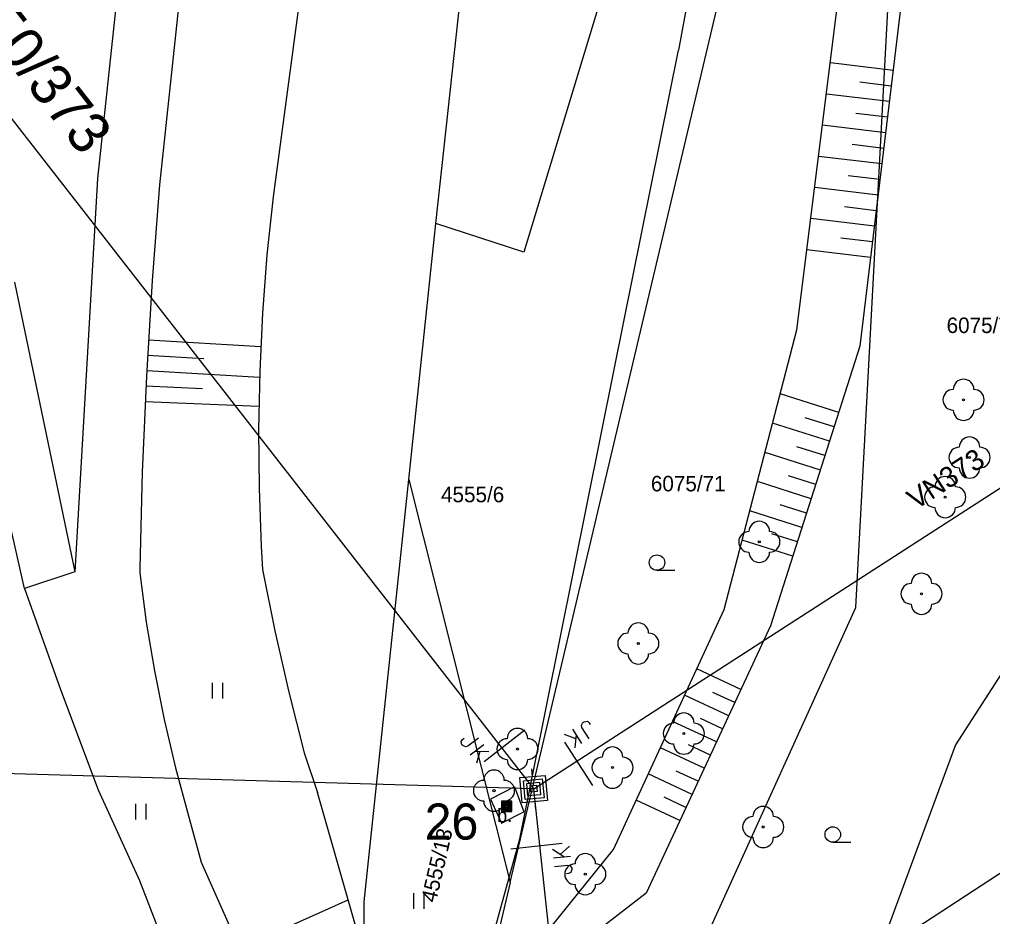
# Model space of a CAD drawing. Extents: x -540150 to -533593, y -1185082 to -1180066.
# Drawn here: x -534441.98 to -534394.77, y -1182252.87 to -1182209.35 of the extents above; entities that cross this region are included whole.
import ezdxf

# ---------------------------------------------------------------- set-up
doc = ezdxf.new("R2010")
doc.units = 0
for name, color, linetype in [('KN_HRAN_PARCEL', 7, 'Continuous'), ('KN_PARC_Č', 7, 'Continuous'), ('popis demontáže', 7, 'Continuous'), ('Vrstva 1', 7, 'Continuous'), ('Vrstva 11', 7, 'Continuous'), ('Vrstva 13', 7, 'Continuous'), ('Vrstva 14', 7, 'Continuous'), ('Vrstva 15', 7, 'Continuous'), ('Vrstva 18', 7, 'Continuous'), ('Vrstva 2', 7, 'Continuous'), ('Vrstva 22', 7, 'Continuous'), ('Vrstva 25', 7, 'Continuous'), ('Vrstva 3', 7, 'Continuous'), ('Vrstva 36', 7, 'Continuous'), ('Vrstva 40', 7, 'Continuous'), ('Vrstva 52', 7, 'Continuous'), ('Vrstva 54', 7, 'Continuous'), ('Vrstva 7', 7, 'Continuous')]:
    doc.layers.add(name, color=color, linetype=linetype)

# ---------------------------------------------------------------- blocks, each defined once
blk = doc.blocks.new('VN840')
at = {"layer": 'Vrstva 15'}
for points in [[(-0.009, 1.414), (-0.009, -1.086)], [(-1.092, -0.594), (-1.092, -1.243)], [(-0.678, -0.594), (-0.678, -1.421)], [(-0.678, -1.106), (-0.265, -0.594)], [(-0.541, -0.938), (-0.196, -1.421)], [(-1.505, -1.243), (-1.505, -1.145)], [(-1.476, -1.352), (-1.505, -1.243)], [(-1.328, -1.421), (-1.476, -1.352)], [(-1.131, -1.352), (-1.269, -1.421)], [(-1.092, -1.243), (-1.131, -1.352)], [(-1.269, -1.421), (-1.328, -1.421)]]:
    blk.add_lwpolyline(points, dxfattribs=at)
blk = doc.blocks.new('VN470')
at = {"layer": 'Vrstva 2'}
for points in [[(0, 1.224), (0, 1.972)], [(-1.228, 1.224), (1.228, 1.224)], [(-1.228, -1.233), (-1.228, 1.224)], [(1.228, 1.224), (1.228, -1.233)], [(-0.921, 0.897), (0.921, 0.897)], [(-0.921, -0.945), (-0.921, 0.897)], [(-0.614, 0.61), (0.614, 0.61)], [(-0.614, -0.619), (-0.614, 0.61)], [(-0.307, -0.273), (-0.307, 0.341)], [(-0.307, 0.341), (0.307, 0.341)], [(0.307, 0.341), (0.307, -0.273)], [(0.614, 0.61), (0.614, -0.619)], [(0.921, 0.897), (0.921, -0.945)], [(0.614, -0.619), (-0.614, -0.619)], [(0.307, -0.273), (-0.307, -0.273)], [(1.228, -1.233), (-1.228, -1.233)], [(0.921, -0.945), (-0.921, -0.945)], [(0, -1.233), (0, -1.981)]]:
    blk.add_lwpolyline(points, dxfattribs=at)

msp = doc.modelspace()

# ---------------------------------------------------------------- linework, layer by layer
at = {"layer": 'KN_HRAN_PARCEL'}
for p, q in [((-534421.778, -1182219.252), (-534408.618, -1182098.202)), ((-534401.398, -1182237.872), (-534397.168, -1182158.452)), ((-534405.848, -1182182.212), (-534417.518, -1182220.632)), ((-534418.168, -1182251.212), (-534405.208, -1182196.422)), ((-534377.728, -1182215.272), (-534396.568, -1182244.532)), ((-534423.088, -1182231.662), (-534421.778, -1182219.252)), ((-534417.518, -1182220.632), (-534421.778, -1182219.252)), ((-534425.258, -1182252.152), (-534423.088, -1182231.662)), ((-534423.088, -1182231.662), (-534418.168, -1182251.212)), ((-534408.998, -1182254.612), (-534401.398, -1182237.872)), ((-534396.568, -1182244.532), (-534405.038, -1182267.402)), ((-534418.168, -1182251.212), (-534420.008, -1182258.992)), ((-534425.258, -1182254.162), (-534425.258, -1182252.152))]:
    msp.add_line(p, q, dxfattribs=at)
at = {"layer": 'popis demontáže'}
msp.add_lwpolyline([(-534477.478, -1182251.903), (-534461.276, -1182245.376), (-534417.053, -1182246.652)], dxfattribs=at)
at = {"layer": 'Vrstva 1'}
for points in [[(-533980.379, -1181984.077), (-534036.126, -1182019.8), (-534116.151, -1182071.259), (-534161.634, -1182100.494), (-534250.651, -1182157.995), (-534329.102, -1182208.111), (-534412.535, -1182262.607)], [(-534170.118, -1182087.342), (-534258.598, -1182144.862), (-534336.106, -1182194.477), (-534417.031, -1182246.683)], [(-534405.293, -1182401.879), (-534415.223, -1182263.422), (-534417.03, -1182246.682)]]:
    msp.add_lwpolyline(points, dxfattribs=at)
at = {"layer": 'Vrstva 11'}
for p, q in [((-534442.218, -1182222.092), (-534439.288, -1182236.152)), ((-534441.738, -1182236.962), (-534445.018, -1182222.452)), ((-534439.288, -1182236.152), (-534441.738, -1182236.962)), ((-534417.968, -1182246.582), (-534419.128, -1182247.172))]:
    msp.add_line(p, q, dxfattribs=at)
msp.add_lwpolyline([(-534419.128, -1182247.172), (-534418.598, -1182248.332), (-534417.508, -1182247.782)], dxfattribs=at)
at = {"layer": 'Vrstva 14'}
for p, q in [((-534436.338, -1182199.602), (-534438.198, -1182217.062)), ((-534433.298, -1182199.772), (-534435.188, -1182217.372)), ((-534427.268, -1182200.142), (-534429.678, -1182217.952)), ((-534404.266, -1182224.407), (-534402.27, -1182208.515)), ((-534399.206, -1182208.565), (-534401.205, -1182225.194)), ((-534438.198, -1182217.062), (-534439.288, -1182236.152)), ((-534407.791, -1182237.975), (-534404.266, -1182224.407)), ((-534401.205, -1182225.194), (-534405.539, -1182238.766)), ((-534441.738, -1182236.962), (-534439.987, -1182241.857)), ((-534413.164, -1182249.614), (-534407.791, -1182237.975)), ((-534405.539, -1182238.766), (-534411.582, -1182251.731)), ((-534439.987, -1182241.857), (-534438.161, -1182246.725)), ((-534438.161, -1182246.725), (-534436.148, -1182251.112)), ((-534420.298, -1182258.472), (-534413.164, -1182249.614)), ((-534411.582, -1182251.731), (-534420.298, -1182258.472))]:
    msp.add_line(p, q, dxfattribs=at)
for points in [[(-534435.188, -1182217.372), (-534435.544, -1182222.013), (-534435.821, -1182226.66)], [(-534429.678, -1182217.952), (-534429.973, -1182220.768), (-534430.189, -1182223.591), (-534430.324, -1182226.419)], [(-534430.324, -1182226.419), (-534430.38, -1182229.25), (-534430.356, -1182232.081), (-534430.251, -1182234.911), (-534430.188, -1182236.032)], [(-534435.821, -1182226.66), (-534436.018, -1182231.311), (-534436.134, -1182235.965), (-534436.138, -1182236.192)], [(-534436.138, -1182236.192), (-534435.824, -1182238.58), (-534435.431, -1182240.955), (-534434.959, -1182243.317), (-534434.408, -1182245.661)], [(-534430.188, -1182236.032), (-534429.592, -1182239.014), (-534428.917, -1182241.979), (-534428.165, -1182244.926)], [(-534428.165, -1182244.926), (-534427.528, -1182246.852)], [(-534434.408, -1182245.661), (-534433.781, -1182247.986), (-534433.158, -1182250.232)], [(-534425.058, -1182255.452), (-534427.528, -1182246.852)], [(-534433.158, -1182250.232), (-534428.228, -1182261.322)], [(-534436.148, -1182251.112), (-534433.898, -1182256.982)]]:
    msp.add_lwpolyline(points, dxfattribs=at)
at = {"layer": 'Vrstva 15'}
for p, q in [((-534399.598, -1182211.827), (-534402.64, -1182211.462)), ((-534399.689, -1182212.583), (-534401.212, -1182212.4)), ((-534399.78, -1182213.339), (-534402.83, -1182212.972)), ((-534399.871, -1182214.094), (-534401.398, -1182213.911)), ((-534399.962, -1182214.85), (-534403.019, -1182214.482)), ((-534400.052, -1182215.605), (-534401.583, -1182215.421)), ((-534400.143, -1182216.361), (-534403.209, -1182215.992)), ((-534400.234, -1182217.116), (-534401.769, -1182216.932)), ((-534400.325, -1182217.872), (-534403.399, -1182217.503)), ((-534400.416, -1182218.628), (-534401.955, -1182218.443)), ((-534400.506, -1182219.383), (-534403.588, -1182219.013)), ((-534400.597, -1182220.139), (-534402.14, -1182219.953)), ((-534400.688, -1182220.894), (-534403.778, -1182220.523)), ((-534435.715, -1182224.885), (-534430.276, -1182225.209)), ((-534435.76, -1182225.633), (-534433.034, -1182225.796)), ((-534435.804, -1182226.382), (-534430.334, -1182226.708)), ((-534435.841, -1182227.131), (-534433.096, -1182227.247)), ((-534435.873, -1182227.881), (-534430.367, -1182228.113)), ((-534402.234, -1182228.417), (-534405.072, -1182227.511)), ((-534402.457, -1182229.115), (-534403.857, -1182228.668)), ((-534402.68, -1182229.812), (-534405.441, -1182228.931)), ((-534402.903, -1182230.51), (-534404.264, -1182230.075)), ((-534403.125, -1182231.208), (-534405.81, -1182230.35)), ((-534403.348, -1182231.906), (-534404.671, -1182231.483)), ((-534403.571, -1182232.603), (-534406.179, -1182231.77)), ((-534403.794, -1182233.301), (-534405.079, -1182232.891)), ((-534404.017, -1182233.999), (-534406.548, -1182233.19)), ((-534404.239, -1182234.696), (-534405.486, -1182234.298)), ((-534404.462, -1182235.394), (-534406.917, -1182234.61)), ((-534406.979, -1182241.856), (-534409.122, -1182240.858)), ((-534407.572, -1182243.127), (-534409.709, -1182242.131)), ((-534407.276, -1182242.492), (-534408.346, -1182241.993)), ((-534408.164, -1182244.398), (-534410.297, -1182243.404)), ((-534407.868, -1182243.763), (-534408.936, -1182243.265)), ((-534408.757, -1182245.669), (-534410.885, -1182244.677)), ((-534408.46, -1182245.034), (-534409.526, -1182244.537)), ((-534409.053, -1182246.305), (-534410.116, -1182245.809)), ((-534409.349, -1182246.94), (-534411.473, -1182245.95)), ((-534409.941, -1182248.211), (-534412.06, -1182247.223)), ((-534409.645, -1182247.575), (-534410.706, -1182247.081)), ((-534431.302, -1182254.406), (-534426.031, -1182252.063))]:
    msp.add_line(p, q, dxfattribs=at)
at = {"layer": 'Vrstva 22'}
for centre in [(-534396.178, -1182227.802), (-534395.888, -1182230.602), (-534397.068, -1182232.522), (-534406.088, -1182234.692), (-534398.218, -1182237.212), (-534411.958, -1182239.622), (-534409.748, -1182243.992), (-534417.818, -1182244.742), (-534413.208, -1182245.642), (-534418.958, -1182246.762), (-534405.898, -1182248.522), (-534414.528, -1182250.812)]:
    msp.add_circle(centre, 0.05, dxfattribs=at)
for centre, start, end in [((-534396.178, -1182227.302), 0, 180), ((-534396.678, -1182227.802), 90, 270), ((-534395.678, -1182227.802), 270, 90), ((-534396.178, -1182228.302), 180, 0), ((-534395.888, -1182230.102), 0, 180), ((-534396.388, -1182230.602), 90, 270), ((-534395.388, -1182230.602), 270, 90), ((-534395.888, -1182231.102), 180, 0), ((-534397.068, -1182232.022), 0, 180), ((-534397.568, -1182232.522), 90, 270), ((-534396.568, -1182232.522), 270, 90), ((-534397.068, -1182233.022), 180, 0), ((-534406.088, -1182234.192), 0, 180), ((-534406.588, -1182234.692), 90, 270), ((-534405.588, -1182234.692), 270, 90), ((-534406.088, -1182235.192), 180, 0), ((-534398.218, -1182236.712), 0, 180), ((-534398.718, -1182237.212), 90, 270), ((-534397.718, -1182237.212), 270, 90), ((-534398.218, -1182237.712), 180, 0), ((-534411.958, -1182239.122), 0, 180), ((-534412.458, -1182239.622), 90, 270), ((-534411.458, -1182239.622), 270, 90), ((-534411.958, -1182240.122), 180, 0), ((-534409.748, -1182243.492), 0, 180), ((-534410.248, -1182243.992), 90, 270), ((-534409.248, -1182243.992), 270, 90), ((-534417.818, -1182244.242), 0, 180), ((-534418.318, -1182244.742), 90, 270), ((-534417.318, -1182244.742), 270, 90), ((-534409.748, -1182244.492), 180, 0), ((-534413.208, -1182245.142), 0, 180), ((-534417.818, -1182245.242), 180, 0), ((-534413.708, -1182245.642), 90, 270), ((-534412.708, -1182245.642), 270, 90), ((-534418.958, -1182246.262), 0, 180), ((-534419.458, -1182246.762), 90, 270), ((-534418.458, -1182246.762), 270, 90), ((-534413.208, -1182246.142), 180, 0), ((-534418.958, -1182247.262), 180, 0), ((-534405.898, -1182248.022), 0, 180), ((-534406.398, -1182248.522), 90, 270), ((-534405.398, -1182248.522), 270, 90), ((-534405.898, -1182249.022), 180, 0), ((-534414.528, -1182250.312), 0, 180), ((-534415.028, -1182250.812), 90, 270), ((-534414.028, -1182250.812), 270, 90), ((-534414.528, -1182251.312), 180, 0)]:
    msp.add_arc(centre, 0.5, start, end, dxfattribs=at)
at = {"layer": 'Vrstva 25'}
for points in [[(-534418.586, -1182247.775), (-534418.086, -1182247.775), (-534418.086, -1182247.275), (-534418.586, -1182247.275)], [(-534418.536, -1182247.725), (-534418.136, -1182247.725), (-534418.136, -1182247.325), (-534418.536, -1182247.325)], [(-534418.486, -1182247.675), (-534418.186, -1182247.675), (-534418.186, -1182247.375), (-534418.486, -1182247.375)], [(-534418.436, -1182247.625), (-534418.236, -1182247.625), (-534418.236, -1182247.425), (-534418.436, -1182247.425)], [(-534418.386, -1182247.575), (-534418.286, -1182247.575), (-534418.286, -1182247.475), (-534418.386, -1182247.475)]]:
    msp.add_lwpolyline(points, close=True, dxfattribs=at)
at = {"layer": 'Vrstva 36'}
for p, q in [((-534411.053, -1182236.072), (-534410.178, -1182236.072)), ((-534432.615, -1182242.286), (-534432.615, -1182241.536)), ((-534432.115, -1182242.286), (-534432.115, -1182241.536)), ((-534436.339, -1182248.156), (-534436.339, -1182247.406)), ((-534435.839, -1182248.156), (-534435.839, -1182247.406)), ((-534402.524, -1182249.263), (-534401.649, -1182249.263)), ((-534422.851, -1182252.488), (-534422.851, -1182251.738)), ((-534422.35, -1182252.488), (-534422.35, -1182251.738))]:
    msp.add_line(p, q, dxfattribs=at)
for centre in [(-534411.053, -1182235.697), (-534402.524, -1182248.888)]:
    msp.add_circle(centre, 0.375, dxfattribs=at)
at = {"layer": 'Vrstva 52'}
msp.add_lwpolyline([(-534473.925, -1182173.658), (-534417.031, -1182246.683)], dxfattribs=at)
at = {"layer": 'Vrstva 7'}
for p, q in [((-534407.304, -1182196.074), (-534410, -1182210.844)), ((-534413.122, -1182226.324), (-534410, -1182210.844)), ((-534417.698, -1182249.102), (-534413.122, -1182226.324))]:
    msp.add_line(p, q, dxfattribs=at)
for points in [[(-534417.968, -1182246.582), (-534417.508, -1182247.782)], [(-534420.298, -1182258.472), (-534417.698, -1182249.102)]]:
    msp.add_lwpolyline(points, dxfattribs=at)

# ---------------------------------------------------------------- block references
at = {"layer": 'Vrstva 13', "xscale": 0.5, "yscale": 0.5000000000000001, "rotation": 5.245772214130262}
msp.add_blockref('VN470', (-534417.031, -1182246.683), dxfattribs=at)
at = {"layer": 'Vrstva 18'}
for p, rotation in [((-534418.573, -1182244.704), -52.07763884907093), ((-534414.937, -1182245.332), -147.1732972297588), ((-534416.735, -1182249.415), 96.16093882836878)]:
    msp.add_blockref('VN840', p, dxfattribs=dict(at, rotation=rotation))

# ---------------------------------------------------------------- texts
at = {"layer": 'KN_PARC_Č'}
for s, p in [('6075/72', (-534397.001, -1182224.562)), ('6075/71', (-534411.348, -1182232.242)), ('4555/6', (-534421.528, -1182232.772))]:
    msp.add_text(s, height=0.75, dxfattribs=at).set_placement(p)
msp.add_text('4555/13', height=0.75, rotation=77, dxfattribs=at).set_placement((-534421.774, -1182252.228))
at = {"layer": 'Vrstva 14'}
msp.add_text('26', height=1.75, dxfattribs=at).set_placement((-534422.32, -1182249.135))
at = {"layer": 'Vrstva 3'}
msp.add_text('VN373', height=1, rotation=32.827, dxfattribs=at).set_placement((-534398.497, -1182233.162))
at = {"layer": 'Vrstva 40'}
msp.add_text('b.', height=0.65, dxfattribs=at).set_placement((-534418.801, -1182248.289))
at = {"layer": 'Vrstva 54'}
msp.add_text('o.spojka VN50/373', height=2, rotation=307.922, dxfattribs=at).set_placement((-534452.832, -1182198.21))

doc.saveas('drawing.dxf')
